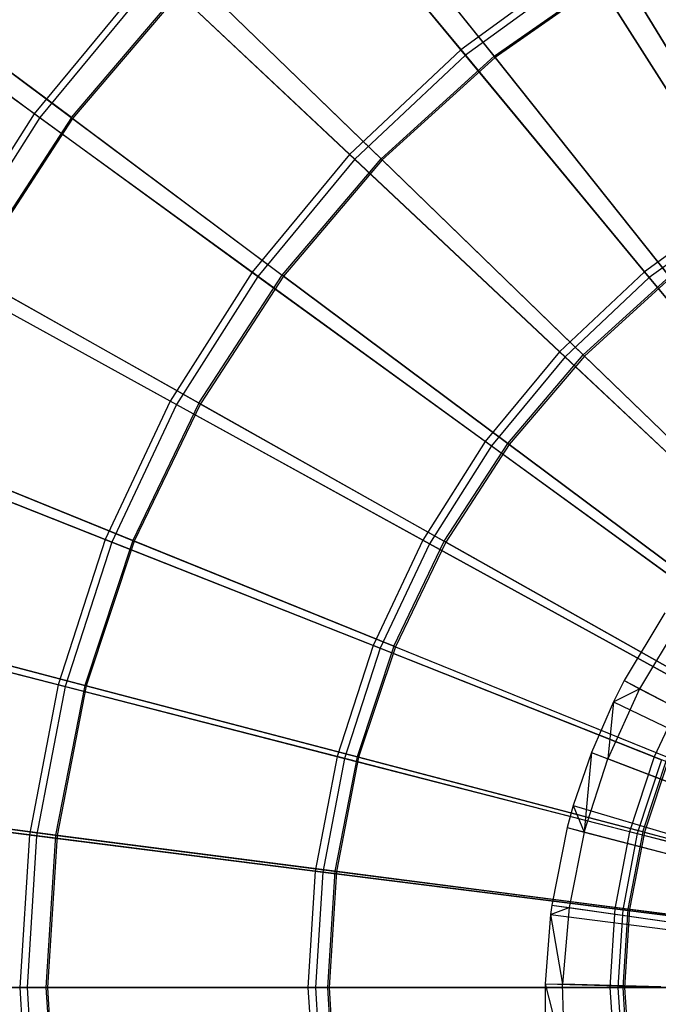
# Model space of a CAD drawing. Extents: x 0.2 to 40.1, y -6.7 to 6.7.
# Tile 356 of 516: x 28.1 to 28.9, y -3.4 to -2.2. Entities that reach past the tile are written whole.
import ezdxf

# ---------------------------------------------------------------- set-up
doc = ezdxf.new("R2010")
doc.units = 0
doc.header["$MEASUREMENT"] = 0
doc.layers.get('0').update_dxf_attribs({"color": 13, "linetype": 'CONTINUOUS'})

# ---------------------------------------------------------------- blocks, each defined once
blk = doc.blocks.new('SNOWBALL_XIV_PM3_STL')
at = {"color": 0}
for p, q in [((28.6439, -2.2234, 14.1268), (28.4239, -1.9576, 14.3367)), ((28.6439, -2.2234, 14.1268), (28.4239, -1.9576, 14.3367)), ((28.4293, -1.9641, 19.5064), (28.6497, -2.2305, 19.7151)), ((28.4293, -1.9641, 19.5064), (28.6497, -2.2305, 19.7151)), ((28.6863, -2.2318, 14.1727), (28.4762, -1.9683, 14.3807)), ((28.6863, -2.2318, 14.1727), (28.4762, -1.9683, 14.3807)), ((28.4773, -1.9697, 19.4623), (28.6876, -2.2334, 19.67)), ((28.4773, -1.9697, 19.4623), (28.6876, -2.2334, 19.67)), ((28.8022, -2.1084, 14.1268), (28.6439, -2.2234, 14.1268)), ((28.8022, -2.1084, 14.1268), (28.6439, -2.2234, 14.1268)), ((28.8071, -2.1162, 19.7151), (28.6497, -2.2305, 19.7151)), ((28.8071, -2.1162, 19.7151), (28.6497, -2.2305, 19.7151)), ((29, -2.42, 13.9628), (28.8022, -2.1084, 14.1268)), ((29, -2.42, 13.9628), (28.8022, -2.1084, 14.1268)), ((28.8071, -2.1162, 19.7151), (29.0052, -2.4282, 19.8779)), ((28.8071, -2.1162, 19.7151), (29.0052, -2.4282, 19.8779)), ((28.0973, -2.3054, 14.3367), (27.8421, -2.12, 14.5889)), ((28.0973, -2.3054, 14.3367), (27.8421, -2.12, 14.5889)), ((27.8483, -2.1245, 19.2551), (28.1042, -2.3104, 19.5064)), ((27.8483, -2.1245, 19.2551), (28.1042, -2.3104, 19.5064)), ((28.1448, -2.3104, 14.3807), (27.8981, -2.1262, 14.6297)), ((28.1448, -2.3104, 14.3807), (27.8981, -2.1262, 14.6297)), ((27.8994, -2.1273, 19.2135), (28.1463, -2.3115, 19.4623)), ((27.8994, -2.1273, 19.2135), (28.1463, -2.3115, 19.4623)), ((28.2497, -2.1212, 14.3367), (28.0973, -2.3054, 14.3367)), ((28.2497, -2.1212, 14.3367), (28.0973, -2.3054, 14.3367)), ((28.2559, -2.127, 19.5064), (28.1042, -2.3104, 19.5064)), ((28.2559, -2.127, 19.5064), (28.1042, -2.3104, 19.5064)), ((28.1448, -2.3104, 14.3807), (28.2995, -2.1287, 14.3807)), ((28.1448, -2.3104, 14.3807), (28.2995, -2.1287, 14.3807)), ((28.3009, -2.13, 19.4623), (28.1463, -2.3115, 19.4623)), ((28.3009, -2.13, 19.4623), (28.1463, -2.3115, 19.4623)), ((28.5012, -2.3574, 14.1268), (28.2497, -2.1212, 14.3367)), ((28.5012, -2.3574, 14.1268), (28.2497, -2.1212, 14.3367)), ((28.2559, -2.127, 19.5064), (28.5079, -2.3637, 19.7151)), ((28.2559, -2.127, 19.5064), (28.5079, -2.3637, 19.7151)), ((28.5416, -2.3632, 14.1727), (28.2995, -2.1287, 14.3807)), ((28.5416, -2.3632, 14.1727), (28.2995, -2.1287, 14.3807)), ((28.3009, -2.13, 19.4623), (28.5431, -2.3646, 19.67)), ((28.3009, -2.13, 19.4623), (28.5431, -2.3646, 19.67)), ((28.6863, -2.2318, 14.1727), (28.8466, -2.12, 14.1727)), ((28.6863, -2.2318, 14.1727), (28.8466, -2.12, 14.1727)), ((28.8476, -2.1217, 19.67), (28.6876, -2.2334, 19.67)), ((28.8476, -2.1217, 19.67), (28.6876, -2.2334, 19.67)), ((29.0336, -2.4284, 14.0093), (28.8466, -2.12, 14.1727)), ((29.0336, -2.4284, 14.0093), (28.8466, -2.12, 14.1727)), ((28.8476, -2.1217, 19.67), (29.0347, -2.4303, 19.8332)), ((28.8476, -2.1217, 19.67), (29.0347, -2.4303, 19.8332)), ((28.6439, -2.2234, 14.1268), (28.5012, -2.3574, 14.1268)), ((28.6439, -2.2234, 14.1268), (28.5012, -2.3574, 14.1268)), ((28.6497, -2.2305, 19.7151), (28.5079, -2.3637, 19.7151)), ((28.6497, -2.2305, 19.7151), (28.5079, -2.3637, 19.7151)), ((28.8791, -2.5078, 13.9628), (28.6439, -2.2234, 14.1268)), ((28.8791, -2.5078, 13.9628), (28.6439, -2.2234, 14.1268)), ((28.6497, -2.2305, 19.7151), (28.8853, -2.5153, 19.8779)), ((28.6497, -2.2305, 19.7151), (28.8853, -2.5153, 19.8779)), ((28.5416, -2.3632, 14.1727), (28.6863, -2.2318, 14.1727)), ((28.5416, -2.3632, 14.1727), (28.6863, -2.2318, 14.1727)), ((28.6876, -2.2334, 19.67), (28.5431, -2.3646, 19.67)), ((28.6876, -2.2334, 19.67), (28.5431, -2.3646, 19.67)), ((28.9112, -2.5138, 14.0093), (28.6863, -2.2318, 14.1727)), ((28.9112, -2.5138, 14.0093), (28.6863, -2.2318, 14.1727)), ((28.6876, -2.2334, 19.67), (28.9125, -2.5155, 19.8332)), ((28.6876, -2.2334, 19.67), (28.9125, -2.5155, 19.8332)), ((28.0973, -2.3054, 14.3367), (27.9692, -2.5072, 14.3367)), ((28.0973, -2.3054, 14.3367), (27.9692, -2.5072, 14.3367)), ((28.3765, -2.5082, 14.1268), (28.0973, -2.3054, 14.3367)), ((28.3765, -2.5082, 14.1268), (28.0973, -2.3054, 14.3367)), ((28.1042, -2.3104, 19.5064), (27.9767, -2.5113, 19.5064)), ((28.1042, -2.3104, 19.5064), (27.9767, -2.5113, 19.5064)), ((28.1448, -2.3104, 14.3807), (28.0147, -2.5104, 14.3807)), ((28.1448, -2.3104, 14.3807), (28.0147, -2.5104, 14.3807)), ((28.1463, -2.3115, 19.4623), (28.0163, -2.5113, 19.4623)), ((28.1463, -2.3115, 19.4623), (28.0163, -2.5113, 19.4623)), ((28.1042, -2.3104, 19.5064), (28.3839, -2.5136, 19.7151)), ((28.1042, -2.3104, 19.5064), (28.3839, -2.5136, 19.7151)), ((28.1448, -2.3104, 14.3807), (28.4149, -2.512, 14.1727)), ((28.1448, -2.3104, 14.3807), (28.4149, -2.512, 14.1727)), ((28.1463, -2.3115, 19.4623), (28.4166, -2.5132, 19.67)), ((28.1463, -2.3115, 19.4623), (28.4166, -2.5132, 19.67)), ((28.5012, -2.3574, 14.1268), (28.3765, -2.5082, 14.1268)), ((28.5012, -2.3574, 14.1268), (28.3765, -2.5082, 14.1268)), ((28.7703, -2.6101, 13.9628), (28.5012, -2.3574, 14.1268)), ((28.7703, -2.6101, 13.9628), (28.5012, -2.3574, 14.1268)), ((28.5079, -2.3637, 19.7151), (28.3839, -2.5136, 19.7151)), ((28.5079, -2.3637, 19.7151), (28.3839, -2.5136, 19.7151)), ((28.4149, -2.512, 14.1727), (28.5416, -2.3632, 14.1727)), ((28.4149, -2.512, 14.1727), (28.5416, -2.3632, 14.1727)), ((28.5431, -2.3646, 19.67), (28.4166, -2.5132, 19.67)), ((28.5431, -2.3646, 19.67), (28.4166, -2.5132, 19.67)), ((28.5079, -2.3637, 19.7151), (28.7773, -2.6167, 19.8779)), ((28.5079, -2.3637, 19.7151), (28.7773, -2.6167, 19.8779)), ((28.8007, -2.6141, 14.0093), (28.5416, -2.3632, 14.1727)), ((28.8007, -2.6141, 14.0093), (28.5416, -2.3632, 14.1727)), ((28.5431, -2.3646, 19.67), (28.8023, -2.6156, 19.8332)), ((28.5431, -2.3646, 19.67), (28.8023, -2.6156, 19.8332)), ((29, -2.42, 13.9628), (28.8791, -2.5078, 13.9628)), ((29, -2.42, 13.9628), (28.8791, -2.5078, 13.9628)), ((29.0052, -2.4282, 19.8779), (28.8853, -2.5153, 19.8779)), ((29.0052, -2.4282, 19.8779), (28.8853, -2.5153, 19.8779)), ((28.2716, -2.6734, 14.1268), (27.9692, -2.5072, 14.3367)), ((28.2716, -2.6734, 14.1268), (27.9692, -2.5072, 14.3367)), ((28.3765, -2.5082, 14.1268), (28.2716, -2.6734, 14.1268)), ((28.3765, -2.5082, 14.1268), (28.2716, -2.6734, 14.1268)), ((28.6751, -2.7251, 13.9628), (28.3765, -2.5082, 14.1268)), ((28.6751, -2.7251, 13.9628), (28.3765, -2.5082, 14.1268)), ((28.8791, -2.5078, 13.9628), (28.7703, -2.6101, 13.9628)), ((28.8791, -2.5078, 13.9628), (28.7703, -2.6101, 13.9628)), ((29.1258, -2.806, 13.8473), (28.8791, -2.5078, 13.9628)), ((29.1258, -2.806, 13.8473), (28.8791, -2.5078, 13.9628)), ((27.9767, -2.5113, 19.5064), (28.2796, -2.6778, 19.7151)), ((27.9767, -2.5113, 19.5064), (28.2796, -2.6778, 19.7151)), ((28.3083, -2.6758, 14.1727), (28.0147, -2.5104, 14.3807)), ((28.3083, -2.6758, 14.1727), (28.0147, -2.5104, 14.3807)), ((28.0163, -2.5113, 19.4623), (28.3101, -2.6768, 19.67)), ((28.0163, -2.5113, 19.4623), (28.3101, -2.6768, 19.67)), ((28.3839, -2.5136, 19.7151), (28.2796, -2.6778, 19.7151)), ((28.3839, -2.5136, 19.7151), (28.2796, -2.6778, 19.7151)), ((28.3083, -2.6758, 14.1727), (28.4149, -2.512, 14.1727)), ((28.3083, -2.6758, 14.1727), (28.4149, -2.512, 14.1727)), ((28.4166, -2.5132, 19.67), (28.3101, -2.6768, 19.67)), ((28.4166, -2.5132, 19.67), (28.3101, -2.6768, 19.67)), ((28.3839, -2.5136, 19.7151), (28.6829, -2.7308, 19.8779)), ((28.3839, -2.5136, 19.7151), (28.6829, -2.7308, 19.8779)), ((28.704, -2.7277, 14.0093), (28.4149, -2.512, 14.1727)), ((28.704, -2.7277, 14.0093), (28.4149, -2.512, 14.1727)), ((28.4166, -2.5132, 19.67), (28.7057, -2.729, 19.8332)), ((28.4166, -2.5132, 19.67), (28.7057, -2.729, 19.8332)), ((28.8853, -2.5153, 19.8779), (28.7773, -2.6167, 19.8779)), ((28.8853, -2.5153, 19.8779), (28.7773, -2.6167, 19.8779)), ((28.8007, -2.6141, 14.0093), (28.9112, -2.5138, 14.0093)), ((28.8007, -2.6141, 14.0093), (28.9112, -2.5138, 14.0093)), ((28.9125, -2.5155, 19.8332), (28.8023, -2.6156, 19.8332)), ((28.9125, -2.5155, 19.8332), (28.8023, -2.6156, 19.8332)), ((28.8853, -2.5153, 19.8779), (29.1323, -2.8138, 19.9921)), ((28.8853, -2.5153, 19.8779), (29.1323, -2.8138, 19.9921)), ((28.7703, -2.6101, 13.9628), (28.6751, -2.7251, 13.9628)), ((28.7703, -2.6101, 13.9628), (28.6751, -2.7251, 13.9628)), ((28.7773, -2.6167, 19.8779), (28.6829, -2.7308, 19.8779)), ((28.7773, -2.6167, 19.8779), (28.6829, -2.7308, 19.8779)), ((28.704, -2.7277, 14.0093), (28.8007, -2.6141, 14.0093)), ((28.704, -2.7277, 14.0093), (28.8007, -2.6141, 14.0093)), ((28.8023, -2.6156, 19.8332), (28.7057, -2.729, 19.8332)), ((28.8023, -2.6156, 19.8332), (28.7057, -2.729, 19.8332)), ((29.0524, -2.875, 13.8473), (28.7703, -2.6101, 13.9628)), ((29.0524, -2.875, 13.8473), (28.7703, -2.6101, 13.9628)), ((28.7773, -2.6167, 19.8779), (29.0597, -2.8819, 19.9921)), ((28.7773, -2.6167, 19.8779), (29.0597, -2.8819, 19.9921)), ((29.0727, -2.8774, 13.8929), (28.8007, -2.6141, 14.0093)), ((29.0727, -2.8774, 13.8929), (28.8007, -2.6141, 14.0093)), ((28.8023, -2.6156, 19.8332), (29.0743, -2.879, 19.9493)), ((28.8023, -2.6156, 19.8332), (29.0743, -2.879, 19.9493)), ((28.2716, -2.6734, 14.1268), (28.1883, -2.8505, 14.1268)), ((28.2716, -2.6734, 14.1268), (28.1883, -2.8505, 14.1268)), ((28.2796, -2.6778, 19.7151), (28.1968, -2.8539, 19.7151)), ((28.2796, -2.6778, 19.7151), (28.1968, -2.8539, 19.7151)), ((28.3083, -2.6758, 14.1727), (28.2235, -2.8518, 14.1727)), ((28.3083, -2.6758, 14.1727), (28.2235, -2.8518, 14.1727)), ((28.3101, -2.6768, 19.67), (28.2254, -2.8526, 19.67)), ((28.3101, -2.6768, 19.67), (28.2254, -2.8526, 19.67)), ((28.595, -2.8512, 13.9628), (28.2716, -2.6734, 14.1268)), ((28.595, -2.8512, 13.9628), (28.2716, -2.6734, 14.1268)), ((28.2796, -2.6778, 19.7151), (28.6035, -2.8559, 19.8779)), ((28.2796, -2.6778, 19.7151), (28.6035, -2.8559, 19.8779)), ((28.3083, -2.6758, 14.1727), (28.6226, -2.8528, 14.0093)), ((28.3083, -2.6758, 14.1727), (28.6226, -2.8528, 14.0093)), ((28.3101, -2.6768, 19.67), (28.6245, -2.8538, 19.8332)), ((28.3101, -2.6768, 19.67), (28.6245, -2.8538, 19.8332)), ((28.1883, -2.8505, 14.1268), (27.8674, -2.7235, 14.3367)), ((28.1883, -2.8505, 14.1268), (27.8674, -2.7235, 14.3367)), ((27.8753, -2.7266, 19.5064), (28.1968, -2.8539, 19.7151)), ((27.8753, -2.7266, 19.5064), (28.1968, -2.8539, 19.7151)), ((28.2235, -2.8518, 14.1727), (27.9111, -2.7254, 14.3807)), ((28.2235, -2.8518, 14.1727), (27.9111, -2.7254, 14.3807)), ((27.9129, -2.7261, 19.4623), (28.2254, -2.8526, 19.67)), ((27.9129, -2.7261, 19.4623), (28.2254, -2.8526, 19.67)), ((28.6751, -2.7251, 13.9628), (28.595, -2.8512, 13.9628)), ((28.6751, -2.7251, 13.9628), (28.595, -2.8512, 13.9628)), ((28.6829, -2.7308, 19.8779), (28.6035, -2.8559, 19.8779)), ((28.6829, -2.7308, 19.8779), (28.6035, -2.8559, 19.8779)), ((28.6226, -2.8528, 14.0093), (28.704, -2.7277, 14.0093)), ((28.6226, -2.8528, 14.0093), (28.704, -2.7277, 14.0093)), ((28.7057, -2.729, 19.8332), (28.6245, -2.8538, 19.8332)), ((28.7057, -2.729, 19.8332), (28.6245, -2.8538, 19.8332)), ((28.9882, -2.9526, 13.8473), (28.6751, -2.7251, 13.9628)), ((28.9882, -2.9526, 13.8473), (28.6751, -2.7251, 13.9628)), ((28.6829, -2.7308, 19.8779), (28.9963, -2.9585, 19.9921)), ((28.6829, -2.7308, 19.8779), (28.9963, -2.9585, 19.9921)), ((29.0074, -2.9541, 13.8929), (28.704, -2.7277, 14.0093)), ((29.0074, -2.9541, 13.8929), (28.704, -2.7277, 14.0093)), ((28.7057, -2.729, 19.8332), (29.0092, -2.9555, 19.9493)), ((28.7057, -2.729, 19.8332), (29.0092, -2.9555, 19.9493)), ((28.1883, -2.8505, 14.1268), (28.1278, -3.0366, 14.1268)), ((28.1883, -2.8505, 14.1268), (28.1278, -3.0366, 14.1268)), ((28.1968, -2.8539, 19.7151), (28.1367, -3.0389, 19.7151)), ((28.1968, -2.8539, 19.7151), (28.1367, -3.0389, 19.7151)), ((28.2235, -2.8518, 14.1727), (28.162, -3.0373, 14.1727)), ((28.2235, -2.8518, 14.1727), (28.162, -3.0373, 14.1727)), ((28.2254, -2.8526, 19.67), (28.1639, -3.0378, 19.67)), ((28.2254, -2.8526, 19.67), (28.1639, -3.0378, 19.67)), ((28.5314, -2.9864, 13.9628), (28.1883, -2.8505, 14.1268)), ((28.5314, -2.9864, 13.9628), (28.1883, -2.8505, 14.1268)), ((28.1968, -2.8539, 19.7151), (28.5405, -2.9899, 19.8779)), ((28.1968, -2.8539, 19.7151), (28.5405, -2.9899, 19.8779)), ((28.5579, -2.9872, 14.0093), (28.2235, -2.8518, 14.1727)), ((28.5579, -2.9872, 14.0093), (28.2235, -2.8518, 14.1727)), ((28.2254, -2.8526, 19.67), (28.5599, -2.988, 19.8332)), ((28.2254, -2.8526, 19.67), (28.5599, -2.988, 19.8332)), ((28.595, -2.8512, 13.9628), (28.5314, -2.9864, 13.9628)), ((28.595, -2.8512, 13.9628), (28.5314, -2.9864, 13.9628)), ((28.6035, -2.8559, 19.8779), (28.5405, -2.9899, 19.8779)), ((28.6035, -2.8559, 19.8779), (28.5405, -2.9899, 19.8779)), ((28.5579, -2.9872, 14.0093), (28.6226, -2.8528, 14.0093)), ((28.5579, -2.9872, 14.0093), (28.6226, -2.8528, 14.0093)), ((28.6245, -2.8538, 19.8332), (28.5599, -2.988, 19.8332)), ((28.6245, -2.8538, 19.8332), (28.5599, -2.988, 19.8332)), ((28.9342, -3.0377, 13.8473), (28.595, -2.8512, 13.9628)), ((28.9342, -3.0377, 13.8473), (28.595, -2.8512, 13.9628)), ((28.6035, -2.8559, 19.8779), (28.943, -3.0425, 19.9921)), ((28.6035, -2.8559, 19.8779), (28.943, -3.0425, 19.9921)), ((28.9524, -3.0385, 13.8929), (28.6226, -2.8528, 14.0093)), ((28.9524, -3.0385, 13.8929), (28.6226, -2.8528, 14.0093)), ((28.6245, -2.8538, 19.8332), (28.9544, -3.0396, 19.9493)), ((28.6245, -2.8538, 19.8332), (28.9544, -3.0396, 19.9493)), ((28.9051, -2.9444, 19.9708), (28.853, -3.0311, 19.9708)), ((28.9051, -2.9444, 19.9708), (28.853, -3.0311, 19.9708)), ((28.1278, -3.0366, 14.1268), (27.7936, -2.9508, 14.3367)), ((28.1278, -3.0366, 14.1268), (27.7936, -2.9508, 14.3367)), ((27.8018, -2.9529, 19.5064), (28.1367, -3.0389, 19.7151)), ((27.8018, -2.9529, 19.5064), (28.1367, -3.0389, 19.7151)), ((28.162, -3.0373, 14.1727), (27.8359, -2.9518, 14.3807)), ((28.162, -3.0373, 14.1727), (27.8359, -2.9518, 14.3807)), ((27.8378, -2.9523, 19.4623), (28.1639, -3.0378, 19.67)), ((27.8378, -2.9523, 19.4623), (28.1639, -3.0378, 19.67)), ((28.9237, -2.9571, 19.9812), (28.8729, -3.0416, 19.9812)), ((28.9237, -2.9571, 19.9812), (28.8729, -3.0416, 19.9812)), ((28.5314, -2.9864, 13.9628), (28.4853, -3.1284, 13.9628)), ((28.5314, -2.9864, 13.9628), (28.4853, -3.1284, 13.9628)), ((28.5579, -2.9872, 14.0093), (28.5109, -3.1288, 14.0093)), ((28.5579, -2.9872, 14.0093), (28.5109, -3.1288, 14.0093)), ((28.8913, -3.1288, 13.8473), (28.5314, -2.9864, 13.9628)), ((28.8913, -3.1288, 13.8473), (28.5314, -2.9864, 13.9628)), ((28.5579, -2.9872, 14.0093), (28.9087, -3.1293, 13.8929)), ((28.5579, -2.9872, 14.0093), (28.9087, -3.1293, 13.8929)), ((28.5405, -2.9899, 19.8779), (28.4947, -3.1308, 19.8779)), ((28.5405, -2.9899, 19.8779), (28.4947, -3.1308, 19.8779)), ((28.5599, -2.988, 19.8332), (28.5129, -3.1294, 19.8332)), ((28.5599, -2.988, 19.8332), (28.5129, -3.1294, 19.8332)), ((28.5405, -2.9899, 19.8779), (28.9007, -3.1326, 19.9921)), ((28.5405, -2.9899, 19.8779), (28.9007, -3.1326, 19.9921)), ((28.5599, -2.988, 19.8332), (28.9108, -3.1301, 19.9493)), ((28.5599, -2.988, 19.8332), (28.9108, -3.1301, 19.9493)), ((28.1278, -3.0366, 14.1268), (28.0911, -3.2289, 14.1268)), ((28.1278, -3.0366, 14.1268), (28.0911, -3.2289, 14.1268)), ((28.162, -3.0373, 14.1727), (28.1246, -3.2291, 14.1727)), ((28.162, -3.0373, 14.1727), (28.1246, -3.2291, 14.1727)), ((28.1639, -3.0378, 19.67), (28.1266, -3.2294, 19.67)), ((28.1639, -3.0378, 19.67), (28.1266, -3.2294, 19.67)), ((28.4853, -3.1284, 13.9628), (28.1278, -3.0366, 14.1268)), ((28.4853, -3.1284, 13.9628), (28.1278, -3.0366, 14.1268)), ((28.5109, -3.1288, 14.0093), (28.162, -3.0373, 14.1727)), ((28.5109, -3.1288, 14.0093), (28.162, -3.0373, 14.1727)), ((28.1639, -3.0378, 19.67), (28.5129, -3.1294, 19.8332)), ((28.1639, -3.0378, 19.67), (28.5129, -3.1294, 19.8332)), ((28.853, -3.0311, 19.9708), (28.8393, -3.0583, 19.9708)), ((28.853, -3.0311, 19.9708), (28.8393, -3.0583, 19.9708)), ((28.853, -3.0311, 19.9708), (28.8729, -3.0416, 19.9812)), ((28.853, -3.0311, 19.9708), (28.8729, -3.0416, 19.9812)), ((28.853, -3.0311, 19.9708), (29.4786, -3.3598, 20.1873)), ((28.853, -3.0311, 19.9708), (29.4786, -3.3598, 20.1873)), ((28.9342, -3.0377, 13.8473), (28.8913, -3.1288, 13.8473)), ((28.9342, -3.0377, 13.8473), (28.8913, -3.1288, 13.8473)), ((28.1367, -3.0389, 19.7151), (28.1002, -3.23, 19.7151)), ((28.1367, -3.0389, 19.7151), (28.1002, -3.23, 19.7151)), ((28.1367, -3.0389, 19.7151), (28.4947, -3.1308, 19.8779)), ((28.1367, -3.0389, 19.7151), (28.4947, -3.1308, 19.8779)), ((28.8729, -3.0416, 19.9812), (28.8321, -3.1313, 19.9812)), ((28.8729, -3.0416, 19.9812), (28.8321, -3.1313, 19.9812)), ((28.8393, -3.0583, 19.9708), (28.8729, -3.0416, 19.9812)), ((28.8393, -3.0583, 19.9708), (28.8729, -3.0416, 19.9812)), ((28.8729, -3.0416, 19.9812), (28.9845, -3.1002, 20.0353)), ((28.8729, -3.0416, 19.9812), (28.9845, -3.1002, 20.0353)), ((28.8393, -3.0583, 19.9708), (28.8112, -3.1232, 19.9708)), ((28.8393, -3.0583, 19.9708), (28.8112, -3.1232, 19.9708)), ((28.8393, -3.0583, 19.9708), (28.8321, -3.1313, 19.9812)), ((28.8393, -3.0583, 19.9708), (28.8321, -3.1313, 19.9812)), ((28.8393, -3.0583, 19.9708), (29.4759, -3.3653, 20.1873)), ((28.8393, -3.0583, 19.9708), (29.4759, -3.3653, 20.1873)), ((28.8112, -3.1232, 19.9708), (28.7879, -3.1913, 19.9708)), ((28.8112, -3.1232, 19.9708), (28.7879, -3.1913, 19.9708)), ((28.8112, -3.1232, 19.9708), (28.8018, -3.2251, 19.9812)), ((28.8112, -3.1232, 19.9708), (28.8018, -3.2251, 19.9812)), ((28.8112, -3.1232, 19.9708), (28.8321, -3.1313, 19.9812)), ((28.8112, -3.1232, 19.9708), (28.8321, -3.1313, 19.9812)), ((28.8112, -3.1232, 19.9708), (29.4702, -3.3784, 20.1873)), ((28.8112, -3.1232, 19.9708), (29.4702, -3.3784, 20.1873)), ((28.4853, -3.1284, 13.9628), (28.4573, -3.2751, 13.9628)), ((28.4853, -3.1284, 13.9628), (28.4573, -3.2751, 13.9628)), ((28.4947, -3.1308, 19.8779), (28.4669, -3.2763, 19.8779)), ((28.4947, -3.1308, 19.8779), (28.4669, -3.2763, 19.8779)), ((28.5109, -3.1288, 14.0093), (28.4823, -3.2753, 14.0093)), ((28.5109, -3.1288, 14.0093), (28.4823, -3.2753, 14.0093)), ((28.5129, -3.1294, 19.8332), (28.4845, -3.2755, 19.8332)), ((28.5129, -3.1294, 19.8332), (28.4845, -3.2755, 19.8332)), ((28.8601, -3.2247, 13.8473), (28.4853, -3.1284, 13.9628)), ((28.8601, -3.2247, 13.8473), (28.4853, -3.1284, 13.9628)), ((28.4947, -3.1308, 19.8779), (28.8699, -3.2272, 19.9921)), ((28.4947, -3.1308, 19.8779), (28.8699, -3.2272, 19.9921)), ((28.877, -3.2248, 13.8929), (28.5109, -3.1288, 14.0093)), ((28.877, -3.2248, 13.8929), (28.5109, -3.1288, 14.0093)), ((28.5129, -3.1294, 19.8332), (28.8792, -3.2254, 19.9493)), ((28.5129, -3.1294, 19.8332), (28.8792, -3.2254, 19.9493)), ((28.8018, -3.2251, 19.9812), (28.8321, -3.1313, 19.9812)), ((28.8018, -3.2251, 19.9812), (28.8321, -3.1313, 19.9812)), ((28.9497, -3.1768, 20.0353), (28.8321, -3.1313, 19.9812)), ((28.9497, -3.1768, 20.0353), (28.8321, -3.1313, 19.9812)), ((28.8913, -3.1288, 13.8473), (28.8601, -3.2247, 13.8473)), ((28.8913, -3.1288, 13.8473), (28.8601, -3.2247, 13.8473)), ((28.9007, -3.1326, 19.9921), (28.8699, -3.2272, 19.9921)), ((28.9007, -3.1326, 19.9921), (28.8699, -3.2272, 19.9921)), ((28.877, -3.2248, 13.8929), (28.9087, -3.1293, 13.8929)), ((28.877, -3.2248, 13.8929), (28.9087, -3.1293, 13.8929)), ((28.9108, -3.1301, 19.9493), (28.8792, -3.2254, 19.9493)), ((28.9108, -3.1301, 19.9493), (28.8792, -3.2254, 19.9493)), ((29.2619, -3.2756, 13.7823), (28.8913, -3.1288, 13.8473)), ((29.2619, -3.2756, 13.7823), (28.8913, -3.1288, 13.8473)), ((28.0911, -3.2289, 14.1268), (27.7488, -3.1856, 14.3367)), ((28.0911, -3.2289, 14.1268), (27.7488, -3.1856, 14.3367)), ((27.7572, -3.1867, 19.5064), (28.1002, -3.23, 19.7151)), ((27.7572, -3.1867, 19.5064), (28.1002, -3.23, 19.7151)), ((28.1246, -3.2291, 14.1727), (27.7903, -3.186, 14.3807)), ((28.1246, -3.2291, 14.1727), (27.7903, -3.186, 14.3807)), ((27.7922, -3.1863, 19.4623), (28.1266, -3.2294, 19.67)), ((27.7922, -3.1863, 19.4623), (28.1266, -3.2294, 19.67)), ((28.7879, -3.1913, 19.9708), (28.7801, -3.2194, 19.9708)), ((28.7879, -3.1913, 19.9708), (28.7801, -3.2194, 19.9708)), ((28.7879, -3.1913, 19.9708), (28.8018, -3.2251, 19.9812)), ((28.7879, -3.1913, 19.9708), (28.8018, -3.2251, 19.9812)), ((28.7879, -3.1913, 19.9708), (29.4655, -3.3922, 20.1873)), ((28.7879, -3.1913, 19.9708), (29.4655, -3.3922, 20.1873)), ((28.7801, -3.2194, 19.9708), (28.7602, -3.3186, 19.9708)), ((28.7801, -3.2194, 19.9708), (28.7602, -3.3186, 19.9708)), ((28.7801, -3.2194, 19.9708), (28.8018, -3.2251, 19.9812)), ((28.7801, -3.2194, 19.9708), (28.8018, -3.2251, 19.9812)), ((28.7801, -3.2194, 19.9708), (29.4639, -3.3979, 20.1873)), ((28.7801, -3.2194, 19.9708), (29.4639, -3.3979, 20.1873)), ((28.8018, -3.2251, 19.9812), (28.7824, -3.3217, 19.9812)), ((28.8018, -3.2251, 19.9812), (28.7824, -3.3217, 19.9812)), ((28.8018, -3.2251, 19.9812), (28.9238, -3.2569, 20.0353)), ((28.8018, -3.2251, 19.9812), (28.9238, -3.2569, 20.0353)), ((28.8601, -3.2247, 13.8473), (28.8413, -3.3236, 13.8473)), ((28.8601, -3.2247, 13.8473), (28.8413, -3.3236, 13.8473)), ((28.8699, -3.2272, 19.9921), (28.8513, -3.3249, 19.9921)), ((28.8699, -3.2272, 19.9921), (28.8513, -3.3249, 19.9921)), ((28.877, -3.2248, 13.8929), (28.8578, -3.3237, 13.8929)), ((28.877, -3.2248, 13.8929), (28.8578, -3.3237, 13.8929)), ((28.8792, -3.2254, 19.9493), (28.86, -3.324, 19.9493)), ((28.8792, -3.2254, 19.9493), (28.86, -3.324, 19.9493)), ((29.2462, -3.3238, 13.7823), (28.8601, -3.2247, 13.8473)), ((29.2462, -3.3238, 13.7823), (28.8601, -3.2247, 13.8473)), ((28.8699, -3.2272, 19.9921), (29.2562, -3.3264, 20.0558)), ((28.8699, -3.2272, 19.9921), (29.2562, -3.3264, 20.0558)), ((28.877, -3.2248, 13.8929), (29.2545, -3.3238, 13.8255)), ((28.877, -3.2248, 13.8929), (29.2545, -3.3238, 13.8255)), ((28.8792, -3.2254, 19.9493), (29.2567, -3.3244, 20.0164)), ((28.8792, -3.2254, 19.9493), (29.2567, -3.3244, 20.0164)), ((28.0911, -3.2289, 14.1268), (28.0788, -3.4242, 14.1268)), ((28.0911, -3.2289, 14.1268), (28.0788, -3.4242, 14.1268)), ((28.1002, -3.23, 19.7151), (28.088, -3.4242, 19.7151)), ((28.1002, -3.23, 19.7151), (28.088, -3.4242, 19.7151)), ((28.4573, -3.2751, 13.9628), (28.0911, -3.2289, 14.1268)), ((28.4573, -3.2751, 13.9628), (28.0911, -3.2289, 14.1268)), ((28.1002, -3.23, 19.7151), (28.4669, -3.2763, 19.8779)), ((28.1002, -3.23, 19.7151), (28.4669, -3.2763, 19.8779)), ((28.1246, -3.2291, 14.1727), (28.1121, -3.4242, 14.1727)), ((28.1246, -3.2291, 14.1727), (28.1121, -3.4242, 14.1727)), ((28.1266, -3.2294, 19.67), (28.1141, -3.4242, 19.67)), ((28.1266, -3.2294, 19.67), (28.1141, -3.4242, 19.67)), ((28.4823, -3.2753, 14.0093), (28.1246, -3.2291, 14.1727)), ((28.4823, -3.2753, 14.0093), (28.1246, -3.2291, 14.1727)), ((28.1266, -3.2294, 19.67), (28.4845, -3.2755, 19.8332)), ((28.1266, -3.2294, 19.67), (28.4845, -3.2755, 19.8332)), ((28.4573, -3.2751, 13.9628), (28.4479, -3.4242, 13.9628)), ((28.4573, -3.2751, 13.9628), (28.4479, -3.4242, 13.9628)), ((28.8413, -3.3236, 13.8473), (28.4573, -3.2751, 13.9628)), ((28.8413, -3.3236, 13.8473), (28.4573, -3.2751, 13.9628)), ((28.4669, -3.2763, 19.8779), (28.4576, -3.4242, 19.8779)), ((28.4669, -3.2763, 19.8779), (28.4576, -3.4242, 19.8779)), ((28.4669, -3.2763, 19.8779), (28.8513, -3.3249, 19.9921)), ((28.4669, -3.2763, 19.8779), (28.8513, -3.3249, 19.9921)), ((28.4823, -3.2753, 14.0093), (28.4728, -3.4242, 14.0093)), ((28.4823, -3.2753, 14.0093), (28.4728, -3.4242, 14.0093)), ((28.4845, -3.2755, 19.8332), (28.4749, -3.4242, 19.8332)), ((28.4845, -3.2755, 19.8332), (28.4749, -3.4242, 19.8332)), ((28.8578, -3.3237, 13.8929), (28.4823, -3.2753, 14.0093)), ((28.8578, -3.3237, 13.8929), (28.4823, -3.2753, 14.0093)), ((28.4845, -3.2755, 19.8332), (28.86, -3.324, 19.9493)), ((28.4845, -3.2755, 19.8332), (28.86, -3.324, 19.9493)), ((28.7602, -3.3186, 19.9708), (28.7585, -3.3308, 19.9708)), ((28.7602, -3.3186, 19.9708), (28.7585, -3.3308, 19.9708)), ((28.7585, -3.3308, 19.9708), (28.7824, -3.3217, 19.9812)), ((28.7585, -3.3308, 19.9708), (28.7824, -3.3217, 19.9812)), ((28.7602, -3.3186, 19.9708), (28.7824, -3.3217, 19.9812)), ((28.7602, -3.3186, 19.9708), (28.7824, -3.3217, 19.9812)), ((28.7602, -3.3186, 19.9708), (29.4598, -3.418, 20.1873)), ((28.7602, -3.3186, 19.9708), (29.4598, -3.418, 20.1873)), ((28.7824, -3.3217, 19.9812), (28.7742, -3.42, 19.9812)), ((28.7824, -3.3217, 19.9812), (28.7742, -3.42, 19.9812)), ((28.7824, -3.3217, 19.9812), (28.9072, -3.3395, 20.0353)), ((28.7824, -3.3217, 19.9812), (28.9072, -3.3395, 20.0353)), ((28.8413, -3.3236, 13.8473), (28.8349, -3.4242, 13.8473)), ((28.8413, -3.3236, 13.8473), (28.8349, -3.4242, 13.8473)), ((29.2367, -3.3736, 13.7823), (28.8413, -3.3236, 13.8473)), ((29.2367, -3.3736, 13.7823), (28.8413, -3.3236, 13.8473)), ((28.8513, -3.3249, 19.9921), (28.845, -3.4242, 19.9921)), ((28.8513, -3.3249, 19.9921), (28.845, -3.4242, 19.9921)), ((28.8578, -3.3237, 13.8929), (28.8513, -3.4242, 13.8929)), ((28.8578, -3.3237, 13.8929), (28.8513, -3.4242, 13.8929)), ((28.8513, -3.3249, 19.9921), (29.247, -3.3749, 20.0558)), ((28.8513, -3.3249, 19.9921), (29.247, -3.3749, 20.0558)), ((28.86, -3.324, 19.9493), (28.8536, -3.4242, 19.9493)), ((28.86, -3.324, 19.9493), (28.8536, -3.4242, 19.9493)), ((29.2448, -3.3736, 13.8255), (28.8578, -3.3237, 13.8929)), ((29.2448, -3.3736, 13.8255), (28.8578, -3.3237, 13.8929)), ((28.86, -3.324, 19.9493), (29.2471, -3.3739, 20.0164)), ((28.86, -3.324, 19.9493), (29.2471, -3.3739, 20.0164)), ((28.7585, -3.3308, 19.9708), (28.7517, -3.4194, 19.9708)), ((28.7585, -3.3308, 19.9708), (28.7517, -3.4194, 19.9708)), ((28.7585, -3.3308, 19.9708), (28.7742, -3.42, 19.9812)), ((28.7585, -3.3308, 19.9708), (28.7742, -3.42, 19.9812)), ((28.7585, -3.3308, 19.9708), (29.4595, -3.4204, 20.1873)), ((28.7585, -3.3308, 19.9708), (29.4595, -3.4204, 20.1873)), ((28.0788, -3.4242, 14.1268), (27.7338, -3.4242, 14.3367)), ((28.0788, -3.4242, 14.1268), (27.7338, -3.4242, 14.3367)), ((27.7423, -3.4242, 19.5064), (28.088, -3.4242, 19.7151)), ((27.7423, -3.4242, 19.5064), (28.088, -3.4242, 19.7151)), ((27.775, -3.4242, 14.3807), (28.1121, -3.4242, 14.1727)), ((27.775, -3.4242, 14.3807), (28.1121, -3.4242, 14.1727)), ((28.1141, -3.4242, 19.67), (27.7769, -3.4242, 19.4623)), ((28.1141, -3.4242, 19.67), (27.7769, -3.4242, 19.4623)), ((28.4479, -3.4242, 13.9628), (28.0788, -3.4242, 14.1268)), ((28.0788, -3.4242, 14.1268), (28.0911, -3.6195, 14.1268)), ((28.4479, -3.4242, 13.9628), (28.0788, -3.4242, 14.1268)), ((28.0788, -3.4242, 14.1268), (28.0911, -3.6195, 14.1268)), ((28.088, -3.4242, 19.7151), (28.4576, -3.4242, 19.8779)), ((28.088, -3.4242, 19.7151), (28.1002, -3.6183, 19.7151)), ((28.088, -3.4242, 19.7151), (28.4576, -3.4242, 19.8779)), ((28.088, -3.4242, 19.7151), (28.1002, -3.6183, 19.7151)), ((28.1121, -3.4242, 14.1727), (28.4728, -3.4242, 14.0093)), ((28.1121, -3.4242, 14.1727), (28.1246, -3.6192, 14.1727)), ((28.1121, -3.4242, 14.1727), (28.1246, -3.6192, 14.1727)), ((28.1121, -3.4242, 14.1727), (28.4728, -3.4242, 14.0093)), ((28.4749, -3.4242, 19.8332), (28.1141, -3.4242, 19.67)), ((28.1141, -3.4242, 19.67), (28.1266, -3.6189, 19.67)), ((28.1141, -3.4242, 19.67), (28.1266, -3.6189, 19.67)), ((28.4749, -3.4242, 19.8332), (28.1141, -3.4242, 19.67)), ((28.8349, -3.4242, 13.8473), (28.4479, -3.4242, 13.9628)), ((28.4479, -3.4242, 13.9628), (28.4573, -3.5732, 13.9628)), ((28.4479, -3.4242, 13.9628), (28.4573, -3.5732, 13.9628)), ((28.8349, -3.4242, 13.8473), (28.4479, -3.4242, 13.9628)), ((28.4576, -3.4242, 19.8779), (28.845, -3.4242, 19.9921)), ((28.4576, -3.4242, 19.8779), (28.845, -3.4242, 19.9921)), ((28.4576, -3.4242, 19.8779), (28.4669, -3.572, 19.8779)), ((28.4576, -3.4242, 19.8779), (28.4669, -3.572, 19.8779)), ((28.4728, -3.4242, 14.0093), (28.4823, -3.5731, 14.0093)), ((28.4728, -3.4242, 14.0093), (28.8513, -3.4242, 13.8929)), ((28.4728, -3.4242, 14.0093), (28.4823, -3.5731, 14.0093)), ((28.4728, -3.4242, 14.0093), (28.8513, -3.4242, 13.8929)), ((28.4749, -3.4242, 19.8332), (28.4845, -3.5728, 19.8332)), ((28.8536, -3.4242, 19.9493), (28.4749, -3.4242, 19.8332)), ((28.4749, -3.4242, 19.8332), (28.4845, -3.5728, 19.8332)), ((28.8536, -3.4242, 19.9493), (28.4749, -3.4242, 19.8332)), ((28.7517, -3.4194, 19.9708), (28.7519, -3.4732, 19.9708)), ((28.7517, -3.4194, 19.9708), (28.7771, -3.5185, 19.9812)), ((28.7517, -3.4194, 19.9708), (28.7742, -3.42, 19.9812)), ((28.7517, -3.4194, 19.9708), (28.7771, -3.5185, 19.9812)), ((28.7517, -3.4194, 19.9708), (28.7742, -3.42, 19.9812)), ((28.7517, -3.4194, 19.9708), (29.4581, -3.4383, 20.1873)), ((28.7517, -3.4194, 19.9708), (28.7519, -3.4732, 19.9708)), ((28.7517, -3.4194, 19.9708), (29.4581, -3.4383, 20.1873)), ((28.9002, -3.4233, 20.0353), (28.7742, -3.42, 19.9812)), ((28.7771, -3.5185, 19.9812), (28.7742, -3.42, 19.9812)), ((28.7771, -3.5185, 19.9812), (28.7742, -3.42, 19.9812)), ((28.9002, -3.4233, 20.0353), (28.7742, -3.42, 19.9812)), ((28.8349, -3.4242, 13.8473), (28.8413, -3.5247, 13.8473)), ((28.8349, -3.4242, 13.8473), (28.8413, -3.5247, 13.8473)), ((29.2336, -3.4242, 13.7823), (28.8349, -3.4242, 13.8473)), ((29.2336, -3.4242, 13.7823), (28.8349, -3.4242, 13.8473)), ((28.845, -3.4242, 19.9921), (29.2438, -3.4242, 20.0558)), ((28.845, -3.4242, 19.9921), (28.8513, -3.5235, 19.9921)), ((28.845, -3.4242, 19.9921), (29.2438, -3.4242, 20.0558)), ((28.845, -3.4242, 19.9921), (28.8513, -3.5235, 19.9921)), ((28.8513, -3.4242, 13.8929), (29.2416, -3.4242, 13.8255)), ((28.8513, -3.4242, 13.8929), (28.8578, -3.5247, 13.8929)), ((28.8513, -3.4242, 13.8929), (28.8578, -3.5247, 13.8929)), ((28.8513, -3.4242, 13.8929), (29.2416, -3.4242, 13.8255)), ((29.2438, -3.4242, 20.0164), (28.8536, -3.4242, 19.9493)), ((29.2438, -3.4242, 20.0164), (28.8536, -3.4242, 19.9493)), ((28.8536, -3.4242, 19.9493), (28.86, -3.5244, 19.9493)), ((28.8536, -3.4242, 19.9493), (28.86, -3.5244, 19.9493))]:
    blk.add_line(p, q, dxfattribs=at)
blk = doc.blocks.new('GRUPUJ_1')
at = {"color": 0}
blk.add_blockref('SNOWBALL_XIV_PM3_STL', (-0.2062, 6.6596, -0.5119), dxfattribs=at)

msp = doc.modelspace()

# ---------------------------------------------------------------- block references
at = {"color": 0}
msp.add_blockref('GRUPUJ_1', (0.2062, -6.6596, 0.5119), dxfattribs=at)

doc.saveas('drawing.dxf')
